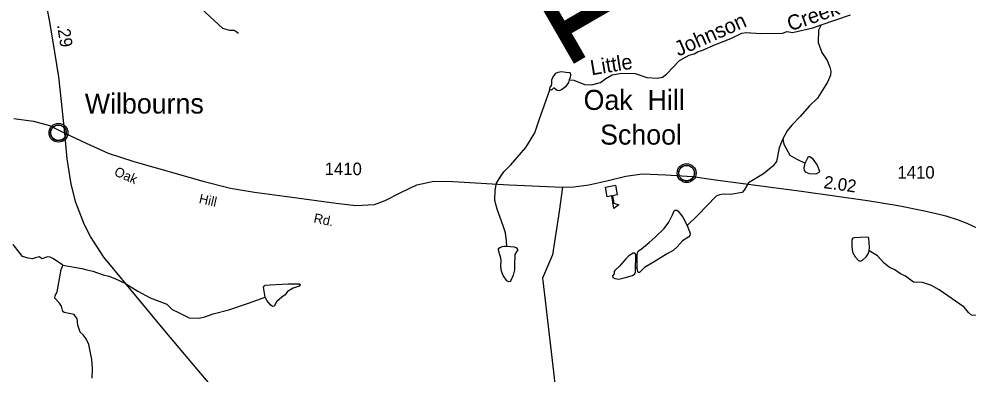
# Model space of a CAD drawing. Extents: x 2056842 to 2160602, y 826753 to 1016856.
# Drawn here: x 2075063 to 2084544, y 994514 to 998061 of the extents above; entities that cross this region are included whole.
import ezdxf

# ---------------------------------------------------------------- set-up
doc = ezdxf.new("R2010")
doc.units = 0
for name, color, linetype in [('Exist Civil Demographics Community CELL', 7, 'Continuous'), ('Exist Civil Demographics Community Label', 7, 'Continuous'), ('Exist Cultural Educational Facility High CELL', 7, 'Continuous'), ('Exist Hydrographic Creek Single Shore', 7, 'Continuous'), ('Exist Hydrographic Creek Single Shore Label', 7, 'Continuous'), ('Exist Hydrographic Misc Water Feature', 7, 'Continuous'), ('Exist Road Non-System Type 51', 7, 'Continuous'), ('Exist Road Primary NC Attributed', 7, 'Continuous'), ('Exist Road Primary NC Service Mileage Hundredths English Label', 7, 'Continuous'), ('Exist Road Secondary Mileage Hundredths English Label', 7, 'Continuous'), ('Exist Road Secondary Structure Standard Bridge Number Label', 7, 'Continuous'), ('Exist Road Secondary Type 51 Attributed', 7, 'Continuous'), ('Exist Road Secondary Type 51 Label', 7, 'Continuous'), ('Exist Road Secondary Type 51 Number Label', 7, 'Continuous')]:
    doc.layers.add(name, color=color, linetype=linetype)

msp = doc.modelspace()

# ---------------------------------------------------------------- linework, layer by layer
at = {"layer": 'Exist Civil Demographics Community CELL'}
for points in [[(2075379.3, 996936.7), (2075380.3, 996942.3), (2075382.1, 996948.9), (2075385, 996956.1), (2075388, 996961.8), (2075391.3, 996967.6), (2075395.1, 996972.7), (2075399, 996977.1), (2075403.6, 996981.6), (2075409.1, 996986.2), (2075414.6, 996989.9), (2075419.4, 996992.8), (2075424.5, 996995.2), (2075430, 996997.5), (2075435.6, 996999.3), (2075439.9, 997000.5), (2075444.8, 997001.2), (2075448.9, 997001.9), (2075455.3, 997002.2), (2075459.7, 997002.1), (2075465.4, 997001.8), (2075470.3, 997001.1), (2075475.2, 997000.1), (2075480.2, 996998.7), (2075485.3, 996996.8), (2075492, 996993.9), (2075498.3, 996990.4), (2075503.3, 996986.8), (2075508.5, 996982.8), (2075511.8, 996979.7), (2075515.9, 996975.3), (2075519.8, 996970.6), (2075522.9, 996966), (2075526, 996961), (2075528.4, 996955.8), (2075530.5, 996950.8), (2075532, 996945.8), (2075533.3, 996941.2), (2075534.4, 996935.2), (2075535, 996930.5), (2075535.3, 996924.5), (2075535.1, 996918.7), (2075534.6, 996913), (2075533.6, 996907.5), (2075532, 996901.3), (2075530.1, 996895.5), (2075527.8, 996890.4), (2075524.6, 996884.4), (2075521.4, 996879.1), (2075517.9, 996874.4), (2075513.7, 996869.7), (2075508.4, 996864.7), (2075503.4, 996860.6), (2075498.4, 996857.1), (2075494, 996854.6), (2075487.2, 996851.4), (2075480.1, 996848.7), (2075474.1, 996847.2), (2075467.5, 996845.9), (2075463.1, 996845.5), (2075458.6, 996845.2), (2075453, 996845.2), (2075448.7, 996845.6), (2075443.1, 996846.3), (2075437.2, 996847.7), (2075432.6, 996849), (2075427.4, 996850.8), (2075422.8, 996852.8), (2075418.9, 996855.1), (2075412.1, 996859.1), (2075406.5, 996863.4), (2075401.6, 996867.9), (2075397.2, 996872.7), (2075394, 996876.7), (2075391, 996880.9), (2075386.9, 996888), (2075385.2, 996891.5), (2075383.5, 996895.6), (2075380.9, 996903.7), (2075379.3, 996910.8), (2075378.7, 996916), (2075378.3, 996922.3), (2075378.3, 996927), (2075378.8, 996933.4)], [(2081655.6, 996533.7), (2081656.6, 996539.2), (2081658.4, 996545.8), (2081661.3, 996553), (2081664.2, 996558.8), (2081667.6, 996564.5), (2081671.3, 996569.6), (2081675.3, 996574), (2081679.9, 996578.6), (2081685.4, 996583.2), (2081690.8, 996586.8), (2081695.7, 996589.7), (2081700.8, 996592.1), (2081706.2, 996594.4), (2081711.9, 996596.3), (2081716.2, 996597.4), (2081721, 996598.1), (2081725.2, 996598.9), (2081731.5, 996599.1), (2081736, 996599), (2081741.6, 996598.8), (2081746.5, 996598), (2081751.4, 996597.1), (2081756.5, 996595.6), (2081761.6, 996593.7), (2081768.3, 996590.8), (2081774.5, 996587.3), (2081779.6, 996583.7), (2081784.8, 996579.7), (2081788.1, 996576.6), (2081792.2, 996572.2), (2081796.1, 996567.5), (2081799.1, 996562.9), (2081802.3, 996557.9), (2081804.7, 996552.8), (2081806.8, 996547.7), (2081808.3, 996542.7), (2081809.6, 996538.1), (2081810.7, 996532.1), (2081811.3, 996527.4), (2081811.6, 996521.4), (2081811.4, 996515.6), (2081810.8, 996509.9), (2081809.9, 996504.4), (2081808.2, 996498.3), (2081806.4, 996492.4), (2081804.1, 996487.4), (2081800.9, 996481.4), (2081797.6, 996476.1), (2081794.2, 996471.4), (2081790, 996466.6), (2081784.7, 996461.7), (2081779.6, 996457.5), (2081774.6, 996454.1), (2081770.3, 996451.6), (2081763.5, 996448.3), (2081756.3, 996445.6), (2081750.4, 996444.2), (2081743.8, 996442.9), (2081739.4, 996442.4), (2081734.9, 996442.1), (2081729.3, 996442.1), (2081725, 996442.6), (2081719.4, 996443.3), (2081713.5, 996444.6), (2081708.9, 996445.9), (2081703.7, 996447.8), (2081699.1, 996449.8), (2081695.2, 996452), (2081688.4, 996456.1), (2081682.8, 996460.3), (2081677.9, 996464.8), (2081673.4, 996469.7), (2081670.3, 996473.7), (2081667.3, 996477.8), (2081663.2, 996484.9), (2081661.5, 996488.5), (2081659.7, 996492.5), (2081657.2, 996500.7), (2081655.6, 996507.7), (2081654.9, 996512.9), (2081654.6, 996519.2), (2081654.5, 996523.9), (2081655.1, 996530.4)]]:
    msp.add_lwpolyline(points, close=True, dxfattribs=at)
for centre, radius in [((2075457, 996924.3), 94.3), ((2075456.7, 996924.6), 76.7), ((2081733.2, 996521.2), 94.3), ((2081733, 996521.5), 76.7)]:
    msp.add_circle(centre, radius, dxfattribs=at)
at = {"layer": 'Exist Cultural Educational Facility High CELL'}
msp.add_lwpolyline([(2081022.8, 996399.1), (2081039.5, 996302.6), (2080994.1, 996294.8), (2081006.9, 996220.8), (2081057.4, 996204.9), (2081006.6, 996166.5), (2080984.7, 996293.1), (2080939.3, 996285.3), (2080922.6, 996381.8)], close=True, dxfattribs=at)
at = {"layer": 'Exist Hydrographic Creek Single Shore'}
for points in [[(2076884.8, 998161.2), (2077095.4, 997967.8), (2077167.6, 997948.1), (2077211.6, 997950.2), (2077243.6, 997930.4), (2077253.5, 997914.4)], [(2083077, 998002.2), (2083370.8, 998101.1)], [(2080559.7, 997454), (2080606, 997449.2), (2080713.1, 997407), (2080781.2, 997401.3), (2080872.9, 997425.3), (2080925, 997467.5), (2080990.7, 997503.9), (2081086.5, 997518), (2081218.7, 997514.6), (2081334.7, 997476.7), (2081438.9, 997469.3), (2081490.7, 997479.4), (2081530.7, 997509.4), (2081662.2, 997647.7), (2081760, 997698.2), (2081809.9, 997714.2), (2081848.1, 997734.4), (2081886, 997744.5), (2082021.9, 997806.9), (2082173.7, 997865.5), (2082283.4, 997917.6), (2082327.6, 997925.9), (2082471.4, 997914.4), (2082691.3, 997919), (2082737.3, 997935.1), (2082789.3, 997927.4), (2082993.4, 997972.1), (2083077, 998002.2)], [(2075500.9, 995602.8), (2075406.6, 995664.5), (2075374.6, 995682.5), (2075346.5, 995684.3), (2075290.5, 995664.1), (2075266.5, 995684.1), (2075224.7, 995674), (2075198.6, 995665.9), (2075154.6, 995671.8), (2075098.6, 995687.6), (2075004.3, 995809.3)], [(2085799.9, 995808.8), (2085762.3, 995706.5), (2085664.5, 995594.4), (2085457, 995481.6), (2085323.5, 995355), (2085237.5, 995292.8), (2085041.8, 995208.3), (2084945.9, 995173.9), (2084832.1, 995111.6), (2084644.1, 995099.1), (2084580.2, 995102.8), (2084547.9, 995128.7), (2084506.1, 995182.7), (2084257.3, 995354), (2084179.1, 995397.6), (2084089.2, 995429.3), (2084001, 995433.1), (2083918.9, 995491), (2083871.5, 995513.2), (2083811.9, 995553.8), (2083757.5, 995580.4), (2083706.8, 995622.2), (2083641, 995695.7), (2083556.1, 995743.9)], [(2075792.3, 994471.7), (2075796, 994571.7), (2075791.7, 994659.7), (2075759.3, 994807.6), (2075733, 994865.5), (2075702.9, 994905.4), (2075674.8, 994933.3), (2075650.8, 995003.2), (2075644.4, 995065.3), (2075614.3, 995109.1), (2075514.2, 995126.9), (2075502.1, 995138.9), (2075488.2, 995192.8), (2075467.9, 995220.7), (2075419.9, 995270.6), (2075423.8, 995298.6), (2075443.7, 995334.6), (2075484.9, 995556.8), (2075498.8, 995586.8), (2075500.9, 995602.8)], [(2075500.9, 995602.8), (2075690.8, 995569.4), (2075741, 995553.6), (2075800.9, 995539.8), (2075905.1, 995504.1), (2075960, 995490.5), (2076019.3, 995468.5), (2076127.3, 995418.8), (2076250.1, 995342.3), (2076372.7, 995275.1), (2076538.6, 995210.5), (2076593, 995159.8), (2076650, 995131.9), (2076762.7, 995074.9), (2076861.8, 995071.1), (2076918.8, 995086.3), (2077004.3, 995113.5), (2077159.4, 995156), (2077356, 995220.6), (2077523.1, 995280.2)]]:
    msp.add_lwpolyline(points, dxfattribs=at)
at = {"layer": 'Exist Hydrographic Misc Water Feature'}
for points in [[(2083077.4, 998002.4), (2083051.5, 997950.3), (2083048, 997824.3), (2083082.3, 997724.5), (2083136.4, 997644.6), (2083164.7, 997580.7), (2083174.8, 997538.7), (2083170.9, 997498.7), (2083139.1, 997428.6), (2083041.5, 997270.3), (2082957.8, 997190), (2082866.2, 997085.7), (2082782.5, 996999.5), (2082738.6, 996943.3), (2082692.9, 996863.2)], [(2080366.9, 997354), (2080365.7, 997366.2), (2080369.4, 997380.8), (2080384, 997396.7), (2080386.4, 997410.1), (2080386.4, 997454), (2080395, 997477.2), (2080427.9, 997519.9), (2080451.1, 997530.9), (2080482.8, 997535.8), (2080526.7, 997529.7), (2080559.7, 997527.3), (2080568.2, 997521.2), (2080574.3, 997501.6), (2080569.4, 997474.8), (2080559.7, 997454)], [(2080559.7, 997454), (2080552.3, 997424.7), (2080524.3, 997384.5), (2080484, 997352.7), (2080456, 997343), (2080440.1, 997345.4), (2080425.5, 997357.6), (2080410.8, 997369.8), (2080403.5, 997368.6), (2080382.8, 997349.1), (2080373, 997352.7), (2080366.9, 997354)], [(2079935.6, 995790), (2079931.9, 995842.5), (2079922.2, 995924.2), (2079900.2, 995994.8), (2079839.2, 996162.3), (2079818.5, 996246.2), (2079819.7, 996350), (2079834.4, 996419.3), (2079875.8, 996491.3), (2079907.9, 996532.6), (2079975.9, 996602.4), (2080125.9, 996775.7), (2080214.9, 996923.4), (2080261.3, 997054), (2080366.9, 997354)], [(2082692.9, 996863.2), (2082657.2, 996773.1), (2082629.5, 996637), (2082595.7, 996588.9), (2082502, 996514.6), (2082352.3, 996424.1), (2082308.4, 996350), (2082286.5, 996325.9), (2082171, 996306.5), (2082103.9, 996310.2), (2082061.2, 996304.1), (2082027.1, 996289.4), (2081845.3, 996100.2), (2081739.2, 995998)], [(2082692.9, 996863.2), (2082703.1, 996811.3), (2082763.4, 996701.4), (2082833.6, 996659.6), (2082916.8, 996621.4)], [(2082916.8, 996621.4), (2082942.4, 996672.7), (2082952.2, 996686.1), (2082965.6, 996686.1), (2082986.3, 996669), (2083037.6, 996600.7), (2083059.5, 996539.6), (2083054.7, 996526.2), (2083025.4, 996510.3), (2082959.5, 996515.2), (2082926.6, 996527.4), (2082910.7, 996545.7), (2082907.1, 996573.8), (2082916.8, 996621.4)], [(2081240.3, 995575.2), (2081239.1, 995692.3), (2081241.5, 995729), (2081250.1, 995742.4), (2081283, 995765.6), (2081359.9, 995826.6), (2081418.4, 995880.3), (2081507.5, 995967.5), (2081553.8, 996032.1), (2081591.6, 996105.4), (2081607.5, 996143.2), (2081618.5, 996150.5), (2081634.3, 996151.8), (2081648.9, 996142), (2081695.3, 996081), (2081739.2, 995998)], [(2081739.2, 995998), (2081762.4, 995938.2), (2081768.5, 995917.4), (2081766.1, 995899.1), (2081753.9, 995883.2), (2081690.4, 995843), (2081639.2, 995784.4), (2081600.2, 995749), (2081531.8, 995711.1), (2081408.6, 995635.5), (2081312.3, 995578.1), (2081261, 995528.1), (2081250.1, 995526.8), (2081244, 995535.4), (2081241.5, 995552.5), (2081240.3, 995575.2)], [(2083556.1, 995743.9), (2083559.9, 995776.8), (2083554.8, 995870.6), (2083548.5, 995878.2), (2083527, 995880.7), (2083406.6, 995875.7), (2083392.7, 995870.6), (2083385.1, 995855.4), (2083382.6, 995792), (2083388.9, 995732.5), (2083416.8, 995683), (2083451, 995647.6), (2083470, 995642.5), (2083489, 995651.4), (2083527, 995685.6), (2083547.2, 995714.7), (2083556.1, 995743.9)], [(2079935.6, 995790), (2080011.2, 995785.1), (2080034.4, 995774.1), (2080042.9, 995759.5), (2080041.7, 995748.5), (2080032, 995733.8), (2080017.3, 995707), (2080016.1, 995691.1), (2080014.9, 995621.6), (2080013.7, 995554.4), (2080001.5, 995501.9), (2079978.3, 995448.2), (2079969.8, 995437.3), (2079955.1, 995434.8), (2079936.8, 995445.8), (2079899, 995497.1), (2079881.9, 995542.2), (2079877.1, 995591), (2079879.5, 995648.4), (2079875.8, 995672.8), (2079853.9, 995750.9), (2079853.9, 995766.8), (2079867.3, 995779), (2079892.9, 995787.5), (2079913.6, 995790), (2079935.6, 995790)], [(2081223.2, 995574), (2081224.5, 995671.6), (2081224.5, 995709.4), (2081214.7, 995721.6), (2081198.8, 995720.4), (2081154.9, 995696), (2081124.4, 995664.3), (2081061, 995591), (2081014.6, 995548.3), (2081008.5, 995537.3), (2081008.5, 995514.2), (2080993.9, 995494.6), (2080995.1, 995478.8), (2081015.9, 995466.6), (2081057.3, 995461.7), (2081107.4, 995475.1), (2081192.7, 995498.3), (2081214.7, 995514.2), (2081223.2, 995536.1), (2081223.2, 995574)], [(2081223.2, 995574), (2081240.3, 995575.2)], [(2077523.1, 995280.2), (2077506.7, 995380.3), (2077511.7, 995390.4), (2077523.1, 995400.6), (2077572.5, 995405.6), (2077752.4, 995413.2), (2077843.6, 995415.8), (2077868.9, 995414.5), (2077871.4, 995406.9), (2077862.6, 995393), (2077800.5, 995371.4), (2077744.8, 995337.2), (2077722, 995305.5), (2077689.1, 995280.2), (2077637.1, 995235.8), (2077613.1, 995191.5), (2077596.6, 995188.9), (2077578.9, 995200.3), (2077538.3, 995249.8), (2077523.1, 995280.2)]]:
    msp.add_lwpolyline(points, dxfattribs=at)
at = {"layer": 'Exist Road Non-System Type 51'}
msp.add_lwpolyline([(2080491.3, 996379.5), (2080458.4, 996137.7), (2080392.6, 995703.2), (2080292.8, 995471.6), (2080313.2, 995305.8), (2080403.9, 994535.7), (2080451.5, 994087.3), (2080446.9, 993960.2), (2080490, 993735.4), (2080548.9, 993567), (2080662.4, 993351.3), (2080741.8, 993162.8), (2080762.2, 993060.7), (2080748.6, 992899.4), (2080725.8, 992803), (2080709.9, 992410.2), (2080696.3, 991943.5), (2080657.7, 991470), (2080616.9, 991127.1), (2080614.7, 990822), (2080691.8, 990663), (2080691.8, 990550.2)], dxfattribs=at)
at = {"layer": 'Exist Road Primary NC Attributed'}
for points in [[(2075519.6, 996921.2), (2075488.4, 997235.1), (2075461.2, 997481.7), (2075402.2, 997851.7), (2075368.3, 998050.2), (2075325.2, 998281.8), (2075287, 998449.3)], [(2077010.6, 994364.2), (2076806.5, 994604.9), (2076519.5, 994944.3), (2076279, 995234.9), (2075909.7, 995680.9), (2075778.1, 995887.5), (2075714.6, 996010.1), (2075630.7, 996228.7), (2075585.3, 996410.3), (2075544.5, 996664.6), (2075519.6, 996921.2)]]:
    msp.add_lwpolyline(points, dxfattribs=at)
at = {"layer": 'Exist Road Secondary Type 51 Attributed'}
for points in [[(2075012.2, 997065.8), (2075207.3, 997040.8), (2075366.1, 996995.4), (2075519.6, 996921.2)], [(2075519.6, 996921.2), (2075732.7, 996821.1), (2075952.7, 996721.2), (2076211.3, 996637.2), (2076654.8, 996511.2), (2076899.8, 996440.8), (2077174.3, 996370.4), (2077414.8, 996331.8), (2077716.5, 996290.9), (2078232.6, 996221.7), (2078427.7, 996196.7), (2078613.7, 996205.8), (2078720.4, 996246.6), (2078879.2, 996326.1), (2079036.5, 996402.8), (2079206.7, 996439.1), (2079397.2, 996436.9), (2079959.9, 996402.8), (2080491.3, 996379.5), (2080604.7, 996382.9), (2080755, 996405.1), (2080934.2, 996444.8), (2081124.8, 996489.1), (2081289.2, 996515.2), (2081525.2, 996503.8), (2081792.9, 996485.7), (2082044.7, 996451.6), (2082880.6, 996339.2), (2083540.8, 996246.1), (2083847.4, 996197.8), (2084111.1, 996144.3), (2084269.5, 996107.8), (2084322.9, 996094.5), (2084446.9, 996055.3), (2084531.6, 996020.3), (2084646, 995967.9)]]:
    msp.add_lwpolyline(points, dxfattribs=at)

# ---------------------------------------------------------------- texts
at = {"layer": 'Exist Civil Demographics Community Label'}
for s, p in [('Wilbourns', (2075720.4, 997116.1)), ('Oak  Hill', (2080703.9, 997152.6)), ('School', (2080868.5, 996805.7))]:
    msp.add_text(s, height=200, dxfattribs=at).set_placement(p)
at = {"layer": 'Exist Hydrographic Creek Single Shore Label'}
for s, rotation, p in [('Creek', 19.02853, (2082767.4, 997936.1)), ('Johnson', 23.86795, (2081651.9, 997684.3)), ('Little', 9.27056, (2080783.4, 997497.7))]:
    msp.add_text(s, height=150, rotation=rotation, dxfattribs=at).set_placement(p)
at = {"layer": 'Exist Road Primary NC Service Mileage Hundredths English Label'}
msp.add_text('.29', height=125, rotation=279.05528, dxfattribs=at).set_placement((2075441.8, 998000.4))
at = {"layer": 'Exist Road Secondary Mileage Hundredths English Label'}
msp.add_text('2.02', height=125, rotation=351.97344, dxfattribs=at).set_placement((2083097.7, 996371.7))
at = {"layer": 'Exist Road Secondary Structure Standard Bridge Number Label'}
msp.add_text('121', height=1230.31, rotation=300, dxfattribs=at).set_placement((2079275.1, 999921.2))
at = {"layer": 'Exist Road Secondary Type 51 Label'}
for s, rotation, p in [('Oak', 336.66268, (2076005.8, 996501.3)), ('Hill', 347.22335, (2076854.9, 996223.2)), ('Rd.', 348.42968, (2078001.1, 996028))]:
    msp.add_text(s, height=95, rotation=rotation, dxfattribs=at).set_placement(p)
at = {"layer": 'Exist Road Secondary Type 51 Number Label'}
for p in [(2078116.5, 996500.6), (2083838.9, 996466.2)]:
    msp.add_text('1410', height=125, dxfattribs=at).set_placement(p)

doc.saveas('drawing.dxf')
